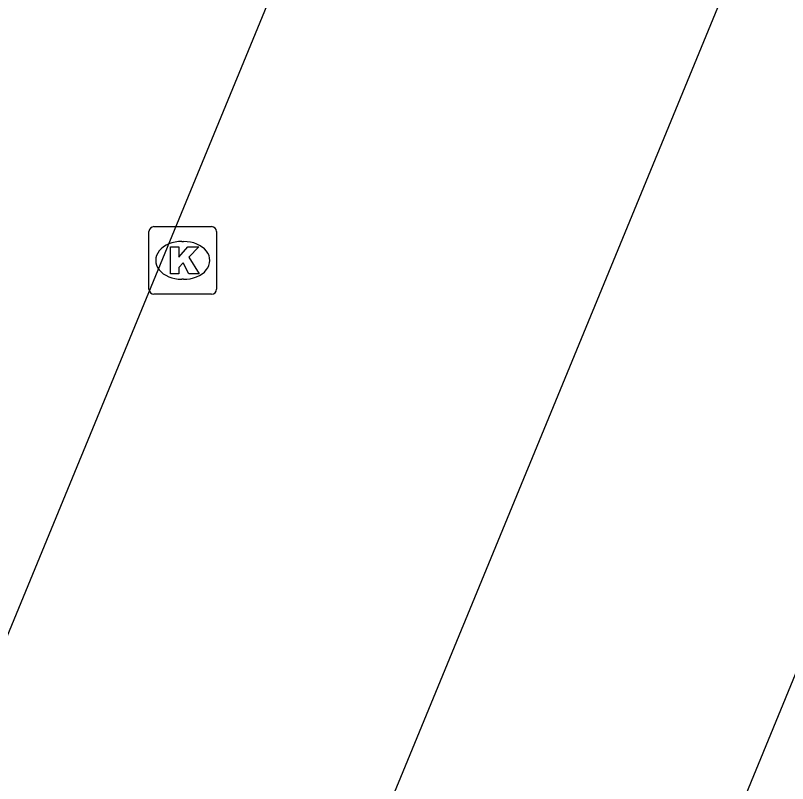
# Model space of a CAD drawing. Extents: x 160026 to 161302, y 384757 to 385701.
# Drawn here: x 160473.63 to 160485.06, y 384950.67 to 384962.04 of the extents above; entities that cross this region are included whole.
import ezdxf

# ---------------------------------------------------------------- set-up
doc = ezdxf.new("R2010")
doc.units = 0
for name, color, linetype in [('IMGEO_Kolk', 7, 'Continuous'), ('IMGEO_Parkeervlak_halfverhard', 7, 'Continuous'), ('IMGEO_Rijbaan_lokaal_open', 7, 'Continuous')]:
    doc.layers.add(name, color=color, linetype=linetype)

msp = doc.modelspace()

# ---------------------------------------------------------------- linework, layer by layer
at = {"layer": 'IMGEO_Kolk'}
for p, q in [((160475.68, 384958.917), (160476.532, 384958.917)), ((160475.605, 384957.991), (160475.605, 384958.843)), ((160476.606, 384958.843), (160476.606, 384957.991)), ((160476.093, 384958.697), (160476.118, 384958.697)), ((160476.116, 384958.137), (160476.091, 384958.137)), ((160476.532, 384957.917), (160475.68, 384957.917))]:
    msp.add_line(p, q, dxfattribs=at)
for points in [[(160475.68, 384958.917), (160476.532, 384958.917)], [(160475.605, 384957.991), (160475.605, 384958.843)], [(160476.606, 384958.843), (160476.606, 384957.991)], [(160475.926, 384958.617), (160476.049, 384958.617), (160476.049, 384958.466), (160476.179, 384958.617), (160476.343, 384958.617), (160476.197, 384958.466), (160476.35, 384958.217), (160476.198, 384958.217), (160476.113, 384958.381), (160476.049, 384958.314), (160476.049, 384958.217), (160475.926, 384958.217), (160475.926, 384958.617)], [(160476.532, 384957.917), (160475.68, 384957.917)]]:
    msp.add_lwpolyline(points, dxfattribs=at)
for centre, start, end in [((160475.682, 384958.841), 91.552, 178.448), ((160475.682, 384958.841), 91.552, 178.448), ((160476.53, 384958.841), 1.552, 88.448), ((160476.53, 384958.841), 1.552, 88.448), ((160475.682, 384957.993), 181.552, 268.448), ((160475.682, 384957.993), 181.552, 268.448), ((160476.53, 384957.993), 271.552, 358.448), ((160476.53, 384957.993), 271.552, 358.448)]:
    msp.add_arc(centre, 0.0765, start, end, dxfattribs=at)
for centre, major_axis, ratio, start_param, end_param in [((160476.092, 384958.417), (-0.387, 0.002), 0.722429, 4.712389, 7.853982), ((160476.117, 384958.417), (-0.39, 0.002), 0.717154, 1.570796, 4.712389)]:
    msp.add_ellipse(centre, major_axis=major_axis, ratio=ratio, start_param=start_param, end_param=end_param, dxfattribs=at)
at = {"layer": 'IMGEO_Parkeervlak_halfverhard'}
msp.add_lwpolyline([(160479.633, 384938.818), (160496.891, 384980.8)], dxfattribs=at)
at = {"layer": 'IMGEO_Rijbaan_lokaal_open'}
for points in [[(160475.031, 384940.325), (160488.363, 384972.693), (160492.695, 384983.287)], [(160484.882, 384980.487), (160473.468, 384952.761), (160470.204, 384944.814)]]:
    msp.add_lwpolyline(points, dxfattribs=at)

doc.saveas('drawing.dxf')
